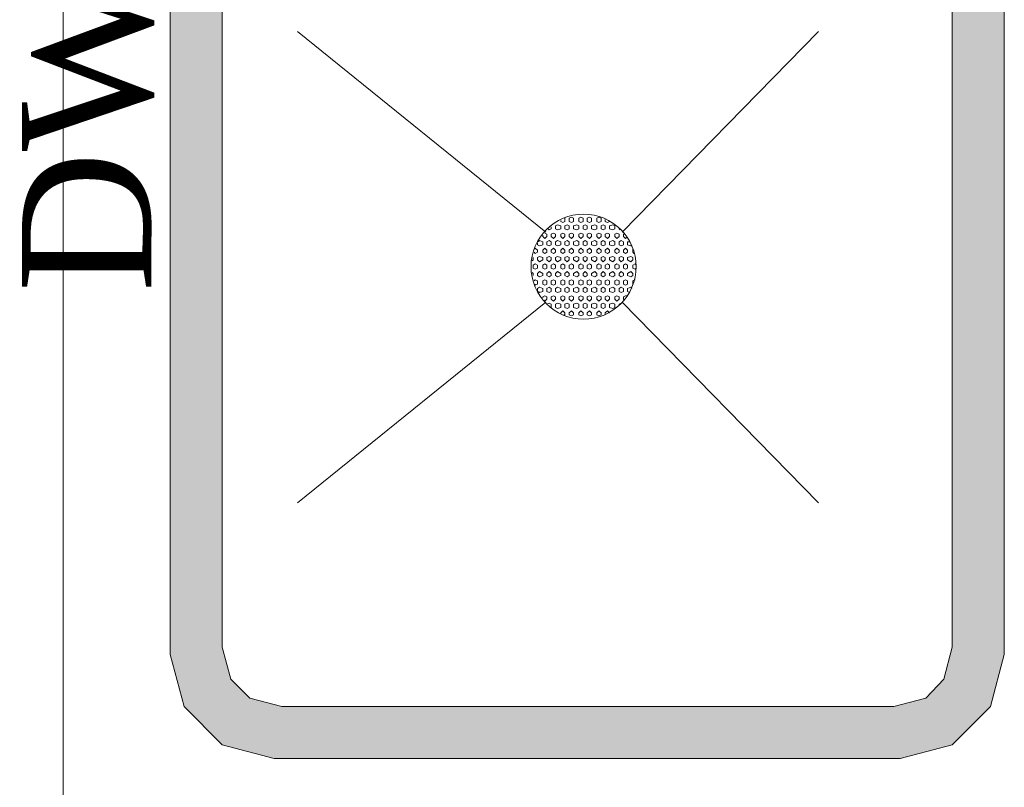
# Model space of a CAD drawing. Extents: x 3940905 to 4145695, y 925352 to 1109797.
# Tile 428 of 656: x 4004715 to 4005187, y 1100216 to 1100584. Entities that reach past the tile are written whole.
import ezdxf

# ---------------------------------------------------------------- set-up
doc = ezdxf.new("R2010")
doc.units = 0
doc.header["$LTSCALE"] = 750
doc.header["$MEASUREMENT"] = 0
doc.layers.add('CKD Equipments', color=252, linetype='CONTINUOUS', lineweight=0)
doc.layers.add('PDF_A - TEXT', color=7, linetype='CONTINUOUS')
doc.styles.add('CKD_Dimension Text', font='BOOKOS.TTF')

msp = doc.modelspace()

# ---------------------------------------------------------------- hatches: boundary and pattern name
at = {"layer": 'CKD Equipments', "true_color": 0x7fffbf}
h = msp.add_hatch(color=111, dxfattribs=at)
h.paths.add_polyline_path([(4004812.32, 1100283.25), (4004787.38, 1100676.57), (4004812.32, 1100676.57)])
h.paths.add_polyline_path([(4004787.38, 1100283.25), (4004812.32, 1100283.25), (4004787.38, 1100676.57)])
h = msp.add_hatch(color=111, dxfattribs=at)
h.paths.add_polyline_path([(4005187.31, 1100283.25), (4005162.38, 1100676.57), (4005187.31, 1100676.57)])
h.paths.add_polyline_path([(4005162.38, 1100283.25), (4005187.31, 1100283.25), (4005162.38, 1100676.57)])
h = msp.add_hatch(color=111, dxfattribs=at)
h.paths.add_polyline_path([(4004813.33, 1100279.69), (4004787.38, 1100283.25), (4004812.32, 1100283.25)])
h.paths.add_polyline_path([(4004787.38, 1100279.69), (4004813.33, 1100279.69), (4004787.38, 1100283.25)])
h = msp.add_hatch(color=111, dxfattribs=at)
h.paths.add_polyline_path([(4005187.31, 1100279.69), (4005162.38, 1100283.25), (4005187.31, 1100283.25)])
h.paths.add_polyline_path([(4005161.36, 1100279.69), (4005187.31, 1100279.69), (4005162.38, 1100283.25)])
h = msp.add_hatch(color=111, dxfattribs=at)
h.paths.add_polyline_path([(4004816.39, 1100267.99), (4004787.38, 1100279.69), (4004813.33, 1100279.69)])
h.paths.add_polyline_path([(4004790.44, 1100267.99), (4004816.39, 1100267.99), (4004787.38, 1100279.69)])
h = msp.add_hatch(color=111, dxfattribs=at)
h.paths.add_polyline_path([(4005184.26, 1100267.99), (4005161.36, 1100279.69), (4005187.31, 1100279.69)])
h.paths.add_polyline_path([(4005158.31, 1100267.99), (4005184.26, 1100267.99), (4005161.36, 1100279.69)])
h = msp.add_hatch(color=111, dxfattribs=at)
h.paths.add_polyline_path([(4004825.55, 1100258.83), (4004790.44, 1100267.99), (4004816.39, 1100267.99)])
h.paths.add_polyline_path([(4004792.98, 1100258.83), (4004825.55, 1100258.83), (4004790.44, 1100267.99)])
h = msp.add_hatch(color=111, dxfattribs=at)
h.paths.add_polyline_path([(4005181.71, 1100258.83), (4005158.31, 1100267.99), (4005184.26, 1100267.99)])
h.paths.add_polyline_path([(4005149.66, 1100258.83), (4005181.71, 1100258.83), (4005158.31, 1100267.99)])
h = msp.add_hatch(color=111, dxfattribs=at)
h.paths.add_polyline_path([(4004840.81, 1100254.76), (4004792.98, 1100258.83), (4004825.55, 1100258.83)])
h.paths.add_polyline_path([(4004794, 1100254.76), (4004840.81, 1100254.76), (4004792.98, 1100258.83)])
h = msp.add_hatch(color=111, dxfattribs=at)
h.paths.add_polyline_path([(4005180.7, 1100254.76), (4005149.66, 1100258.83), (4005181.71, 1100258.83)])
h.paths.add_polyline_path([(4005134.39, 1100254.76), (4005180.7, 1100254.76), (4005149.66, 1100258.83)])
h = msp.add_hatch(color=111, dxfattribs=at)
h.paths.add_polyline_path([(4005162.38, 1100236.44), (4004794, 1100254.76), (4005180.7, 1100254.76)])
h.paths.add_polyline_path([(4004812.32, 1100236.44), (4005162.38, 1100236.44), (4004794, 1100254.76)])
h = msp.add_hatch(color=111, dxfattribs=at)
h.paths.add_polyline_path([(4005137.45, 1100229.83), (4004812.32, 1100236.44), (4005162.38, 1100236.44)])
h.paths.add_polyline_path([(4004837.25, 1100229.83), (4005137.45, 1100229.83), (4004812.32, 1100236.44)])

# ---------------------------------------------------------------- linework, layer by layer
at = {"layer": 'CKD Equipments', "color": 252, "true_color": 0x989898}
for p, q in [((4004735.99, 1100108.73), (4004735.99, 1101315.13)), ((4004967.5, 1100482.2), (4004848.44, 1100578.37)), ((4004967.5, 1100482.2), (4004848.44, 1100578.37)), ((4004967.5, 1100482.2), (4004848.44, 1100578.37)), ((4004967.5, 1100448.62), (4004848.44, 1100352.45)), ((4004967.5, 1100448.62), (4004848.44, 1100352.45)), ((4004967.5, 1100448.62), (4004848.44, 1100352.45))]:
    msp.add_line(p, q, dxfattribs=at)
at = {"layer": 'CKD Equipments', "color": 8, "true_color": 0x808080}
for p, q in [((4004787.38, 1100680.13), (4004787.38, 1100279.69)), ((4005187.31, 1100279.69), (4005187.31, 1100680.13)), ((4004812.32, 1100676.57), (4004812.32, 1100283.25)), ((4005162.38, 1100283.25), (4005162.38, 1100676.57)), ((4004812.32, 1100283.25), (4004816.39, 1100267.99)), ((4005158.31, 1100267.99), (4005162.38, 1100283.25)), ((4004787.38, 1100279.69), (4004794, 1100254.76)), ((4005180.7, 1100254.76), (4005187.31, 1100279.69)), ((4004816.39, 1100267.99), (4004825.55, 1100258.83)), ((4005149.66, 1100258.83), (4005158.31, 1100267.99)), ((4004825.55, 1100258.83), (4004840.81, 1100254.76)), ((4005134.39, 1100254.76), (4005149.66, 1100258.83)), ((4004794, 1100254.76), (4004812.32, 1100236.44)), ((4004840.81, 1100254.76), (4005134.39, 1100254.76)), ((4005162.38, 1100236.44), (4005180.7, 1100254.76)), ((4004812.32, 1100236.44), (4004837.25, 1100229.83)), ((4005137.45, 1100229.83), (4005162.38, 1100236.44)), ((4004837.25, 1100229.83), (4005137.45, 1100229.83))]:
    msp.add_line(p, q, dxfattribs=at)
at = {"layer": 'CKD Equipments', "color": 4, "true_color": 0x00ffff}
for p, q in [((4004967.5, 1100482.2), (4004848.44, 1100578.37)), ((4005098.27, 1100578.37), (4005004.14, 1100482.2)), ((4005098.27, 1100578.37), (4005004.14, 1100482.2)), ((4005098.27, 1100578.37), (4005004.14, 1100482.2)), ((4005098.27, 1100578.37), (4005004.14, 1100482.2)), ((4004967.5, 1100448.62), (4004848.44, 1100352.45)), ((4005098.27, 1100352.45), (4005004.14, 1100448.62)), ((4005098.27, 1100352.45), (4005004.14, 1100448.62)), ((4005098.27, 1100352.45), (4005004.14, 1100448.62)), ((4005098.27, 1100352.45), (4005004.14, 1100448.62))]:
    msp.add_line(p, q, dxfattribs=at)
at = {"layer": 'CKD Equipments'}
for p, q in [((4004973.1, 1100485.76), (4004972.08, 1100485.25)), ((4004974.63, 1100485.25), (4004973.1, 1100485.76)), ((4004974.63, 1100487.29), (4004974.63, 1100487.8)), ((4004975.64, 1100486.78), (4004974.63, 1100487.29)), ((4004976.66, 1100487.29), (4004975.64, 1100486.78)), ((4004976.66, 1100487.29), (4004976.66, 1100488.81)), ((4004977.68, 1100485.76), (4004976.66, 1100485.25)), ((4004978.7, 1100485.25), (4004977.68, 1100485.76)), ((4004979.72, 1100489.32), (4004978.7, 1100488.81)), ((4004978.7, 1100487.29), (4004978.7, 1100488.81)), ((4004979.72, 1100486.78), (4004978.7, 1100487.29)), ((4004980.73, 1100488.81), (4004979.72, 1100489.32)), ((4004980.73, 1100487.29), (4004979.72, 1100486.78)), ((4004980.73, 1100487.29), (4004980.73, 1100488.81)), ((4004982.26, 1100485.76), (4004980.73, 1100485.25)), ((4004983.28, 1100485.25), (4004982.26, 1100485.76)), ((4004984.29, 1100489.32), (4004983.28, 1100488.81)), ((4004983.28, 1100487.29), (4004983.28, 1100488.81)), ((4004984.29, 1100486.78), (4004983.28, 1100487.29)), ((4004985.31, 1100488.81), (4004984.29, 1100489.32)), ((4004985.31, 1100487.29), (4004984.29, 1100486.78)), ((4004985.31, 1100487.29), (4004985.31, 1100488.81)), ((4004986.33, 1100485.76), (4004985.31, 1100485.25)), ((4004987.35, 1100485.25), (4004986.33, 1100485.76)), ((4004988.36, 1100489.32), (4004987.35, 1100488.81)), ((4004987.35, 1100487.29), (4004987.35, 1100488.81)), ((4004988.36, 1100486.78), (4004987.35, 1100487.29)), ((4004989.38, 1100488.81), (4004988.36, 1100489.32)), ((4004989.38, 1100487.29), (4004988.36, 1100486.78)), ((4004989.38, 1100487.29), (4004989.38, 1100488.81)), ((4004990.91, 1100485.76), (4004989.38, 1100485.25)), ((4004991.93, 1100485.25), (4004990.91, 1100485.76)), ((4004992.94, 1100489.32), (4004991.93, 1100488.81)), ((4004991.93, 1100487.29), (4004991.93, 1100488.81)), ((4004992.94, 1100486.78), (4004991.93, 1100487.29)), ((4004993.96, 1100488.81), (4004992.94, 1100489.32)), ((4004993.96, 1100487.29), (4004992.94, 1100486.78)), ((4004993.96, 1100487.29), (4004993.96, 1100488.81)), ((4004994.98, 1100485.76), (4004993.96, 1100485.25)), ((4004996, 1100485.25), (4004994.98, 1100485.76)), ((4004996, 1100487.29), (4004996, 1100488.31)), ((4004997.01, 1100486.78), (4004996, 1100487.29)), ((4004998.03, 1100487.29), (4004997.01, 1100486.78)), ((4004999.56, 1100485.76), (4004998.03, 1100485.25)), ((4005000.58, 1100485.25), (4004999.56, 1100485.76)), ((4004965.98, 1100480.16), (4004965.98, 1100480.67)), ((4004968.01, 1100481.18), (4004966.99, 1100481.69)), ((4004968.01, 1100480.16), (4004968.01, 1100481.18)), ((4004969.03, 1100483.22), (4004968.52, 1100483.73)), ((4004970.05, 1100483.73), (4004969.03, 1100483.22)), ((4004970.05, 1100483.73), (4004970.05, 1100484.74)), ((4004971.07, 1100481.69), (4004970.05, 1100481.18)), ((4004970.05, 1100480.16), (4004970.05, 1100481.18)), ((4004972.08, 1100481.18), (4004971.07, 1100481.69)), ((4004972.08, 1100483.73), (4004972.08, 1100485.25)), ((4004973.1, 1100483.22), (4004972.08, 1100483.73)), ((4004972.08, 1100480.16), (4004972.08, 1100481.18)), ((4004974.63, 1100483.73), (4004973.1, 1100483.22)), ((4004974.63, 1100483.73), (4004974.63, 1100485.25)), ((4004975.64, 1100481.69), (4004974.63, 1100481.18)), ((4004974.63, 1100480.16), (4004974.63, 1100481.18)), ((4004976.66, 1100481.18), (4004975.64, 1100481.69)), ((4004976.66, 1100483.73), (4004976.66, 1100485.25)), ((4004977.68, 1100483.22), (4004976.66, 1100483.73)), ((4004976.66, 1100480.16), (4004976.66, 1100481.18)), ((4004978.7, 1100483.73), (4004977.68, 1100483.22)), ((4004978.7, 1100483.73), (4004978.7, 1100485.25)), ((4004979.72, 1100481.69), (4004978.7, 1100481.18)), ((4004978.7, 1100480.16), (4004978.7, 1100481.18)), ((4004980.73, 1100481.18), (4004979.72, 1100481.69)), ((4004980.73, 1100483.73), (4004980.73, 1100485.25)), ((4004982.26, 1100483.22), (4004980.73, 1100483.73)), ((4004980.73, 1100480.16), (4004980.73, 1100481.18)), ((4004983.28, 1100483.73), (4004982.26, 1100483.22)), ((4004983.28, 1100483.73), (4004983.28, 1100485.25)), ((4004984.29, 1100481.69), (4004983.28, 1100481.18)), ((4004983.28, 1100480.16), (4004983.28, 1100481.18)), ((4004985.31, 1100481.18), (4004984.29, 1100481.69)), ((4004985.31, 1100483.73), (4004985.31, 1100485.25)), ((4004986.33, 1100483.22), (4004985.31, 1100483.73)), ((4004985.31, 1100480.16), (4004985.31, 1100481.18)), ((4004987.35, 1100483.73), (4004986.33, 1100483.22)), ((4004987.35, 1100483.73), (4004987.35, 1100485.25)), ((4004988.36, 1100481.69), (4004987.35, 1100481.18)), ((4004987.35, 1100480.16), (4004987.35, 1100481.18)), ((4004989.38, 1100481.18), (4004988.36, 1100481.69)), ((4004989.38, 1100483.73), (4004989.38, 1100485.25)), ((4004990.91, 1100483.22), (4004989.38, 1100483.73)), ((4004989.38, 1100480.16), (4004989.38, 1100481.18)), ((4004991.93, 1100483.73), (4004990.91, 1100483.22)), ((4004991.93, 1100483.73), (4004991.93, 1100485.25)), ((4004992.94, 1100481.69), (4004991.93, 1100481.18)), ((4004991.93, 1100480.16), (4004991.93, 1100481.18)), ((4004993.96, 1100481.18), (4004992.94, 1100481.69)), ((4004993.96, 1100483.73), (4004993.96, 1100485.25)), ((4004994.98, 1100483.22), (4004993.96, 1100483.73)), ((4004993.96, 1100480.16), (4004993.96, 1100481.18)), ((4004996, 1100483.73), (4004994.98, 1100483.22)), ((4004996, 1100483.73), (4004996, 1100485.25)), ((4004997.01, 1100481.69), (4004996, 1100481.18)), ((4004996, 1100480.16), (4004996, 1100481.18)), ((4004998.03, 1100481.18), (4004997.01, 1100481.69)), ((4004998.03, 1100483.73), (4004998.03, 1100485.25)), ((4004999.56, 1100483.22), (4004998.03, 1100483.73)), ((4004998.03, 1100480.16), (4004998.03, 1100481.18)), ((4005000.58, 1100483.73), (4004999.56, 1100483.22)), ((4005000.58, 1100483.73), (4005000.58, 1100485.25)), ((4005001.59, 1100481.69), (4005000.58, 1100481.18)), ((4005000.58, 1100480.16), (4005000.58, 1100481.18)), ((4005002.61, 1100481.18), (4005001.59, 1100481.69)), ((4005002.61, 1100483.73), (4005002.61, 1100484.23)), ((4005003.12, 1100483.22), (4005002.61, 1100483.73)), ((4005002.61, 1100480.16), (4005002.61, 1100481.18)), ((4005004.65, 1100480.16), (4005004.65, 1100481.18)), ((4005005.16, 1100481.18), (4005004.65, 1100481.18)), ((4004963.43, 1100476.09), (4004963.43, 1100477.11)), ((4004964.45, 1100475.58), (4004963.43, 1100476.09)), ((4004964.45, 1100478.13), (4004963.94, 1100477.62)), ((4004965.98, 1100477.62), (4004964.45, 1100478.13)), ((4004965.98, 1100476.09), (4004964.45, 1100475.58)), ((4004966.99, 1100479.15), (4004965.98, 1100480.16)), ((4004965.98, 1100476.09), (4004965.98, 1100477.62)), ((4004968.01, 1100480.16), (4004966.99, 1100479.15)), ((4004969.03, 1100478.13), (4004968.01, 1100477.62)), ((4004968.01, 1100476.09), (4004968.01, 1100477.62)), ((4004969.03, 1100475.58), (4004968.01, 1100476.09)), ((4004970.05, 1100477.62), (4004969.03, 1100478.13)), ((4004970.05, 1100476.09), (4004969.03, 1100475.58)), ((4004971.07, 1100479.15), (4004970.05, 1100480.16)), ((4004970.05, 1100476.09), (4004970.05, 1100477.62)), ((4004972.08, 1100480.16), (4004971.07, 1100479.15)), ((4004973.1, 1100478.13), (4004972.08, 1100477.62)), ((4004972.08, 1100476.09), (4004972.08, 1100477.62)), ((4004973.1, 1100475.58), (4004972.08, 1100476.09)), ((4004974.63, 1100477.62), (4004973.1, 1100478.13)), ((4004974.63, 1100476.09), (4004973.1, 1100475.58)), ((4004975.64, 1100479.15), (4004974.63, 1100480.16)), ((4004974.63, 1100476.09), (4004974.63, 1100477.62)), ((4004976.66, 1100480.16), (4004975.64, 1100479.15)), ((4004977.68, 1100478.13), (4004976.66, 1100477.62)), ((4004976.66, 1100476.09), (4004976.66, 1100477.62)), ((4004977.68, 1100475.58), (4004976.66, 1100476.09)), ((4004978.7, 1100477.62), (4004977.68, 1100478.13)), ((4004978.7, 1100476.09), (4004977.68, 1100475.58)), ((4004979.72, 1100479.15), (4004978.7, 1100480.16)), ((4004978.7, 1100476.09), (4004978.7, 1100477.62)), ((4004980.73, 1100480.16), (4004979.72, 1100479.15)), ((4004982.26, 1100478.13), (4004980.73, 1100477.62)), ((4004980.73, 1100476.09), (4004980.73, 1100477.62)), ((4004982.26, 1100475.58), (4004980.73, 1100476.09)), ((4004983.28, 1100477.62), (4004982.26, 1100478.13)), ((4004983.28, 1100476.09), (4004982.26, 1100475.58)), ((4004984.29, 1100479.15), (4004983.28, 1100480.16)), ((4004983.28, 1100476.09), (4004983.28, 1100477.62)), ((4004985.31, 1100480.16), (4004984.29, 1100479.15)), ((4004986.33, 1100478.13), (4004985.31, 1100477.62)), ((4004985.31, 1100476.09), (4004985.31, 1100477.62)), ((4004986.33, 1100475.58), (4004985.31, 1100476.09)), ((4004987.35, 1100477.62), (4004986.33, 1100478.13)), ((4004987.35, 1100476.09), (4004986.33, 1100475.58)), ((4004988.36, 1100479.15), (4004987.35, 1100480.16)), ((4004987.35, 1100476.09), (4004987.35, 1100477.62)), ((4004989.38, 1100480.16), (4004988.36, 1100479.15)), ((4004990.91, 1100478.13), (4004989.38, 1100477.62)), ((4004989.38, 1100476.09), (4004989.38, 1100477.62)), ((4004990.91, 1100475.58), (4004989.38, 1100476.09)), ((4004991.93, 1100477.62), (4004990.91, 1100478.13)), ((4004991.93, 1100476.09), (4004990.91, 1100475.58)), ((4004992.94, 1100479.15), (4004991.93, 1100480.16)), ((4004991.93, 1100476.09), (4004991.93, 1100477.62)), ((4004993.96, 1100480.16), (4004992.94, 1100479.15)), ((4004994.98, 1100478.13), (4004993.96, 1100477.62)), ((4004993.96, 1100476.09), (4004993.96, 1100477.62)), ((4004994.98, 1100475.58), (4004993.96, 1100476.09)), ((4004996, 1100477.62), (4004994.98, 1100478.13)), ((4004996, 1100476.09), (4004994.98, 1100475.58)), ((4004997.01, 1100479.15), (4004996, 1100480.16)), ((4004996, 1100476.09), (4004996, 1100477.62)), ((4004998.03, 1100480.16), (4004997.01, 1100479.15)), ((4004999.56, 1100478.13), (4004998.03, 1100477.62)), ((4004998.03, 1100476.09), (4004998.03, 1100477.62)), ((4004999.56, 1100475.58), (4004998.03, 1100476.09)), ((4005000.58, 1100477.62), (4004999.56, 1100478.13)), ((4005000.58, 1100476.09), (4004999.56, 1100475.58)), ((4005001.59, 1100479.15), (4005000.58, 1100480.16)), ((4005000.58, 1100476.09), (4005000.58, 1100477.62)), ((4005002.61, 1100480.16), (4005001.59, 1100479.15)), ((4005003.63, 1100478.13), (4005002.61, 1100477.62)), ((4005002.61, 1100476.09), (4005002.61, 1100477.62)), ((4005003.63, 1100475.58), (4005002.61, 1100476.09)), ((4005004.65, 1100477.62), (4005003.63, 1100478.13)), ((4005004.65, 1100476.09), (4005003.63, 1100475.58)), ((4005005.66, 1100479.15), (4005004.65, 1100480.16)), ((4005004.65, 1100476.09), (4005004.65, 1100477.62)), ((4005006.17, 1100479.66), (4005005.66, 1100479.15)), ((4005006.68, 1100476.09), (4005006.68, 1100477.62)), ((4005007.7, 1100477.62), (4005006.68, 1100477.62)), ((4005008.21, 1100475.58), (4005006.68, 1100476.09)), ((4005008.72, 1100476.09), (4005008.21, 1100475.58)), ((4004962.42, 1100472.02), (4004961.91, 1100472.53)), ((4004962.42, 1100474.57), (4004962.42, 1100474.06)), ((4004963.43, 1100473.55), (4004962.42, 1100474.57)), ((4004963.43, 1100472.53), (4004962.42, 1100472.02)), ((4004963.43, 1100472.53), (4004963.43, 1100473.55)), ((4004966.99, 1100474.57), (4004965.98, 1100473.55)), ((4004965.98, 1100472.53), (4004965.98, 1100473.55)), ((4004966.99, 1100472.02), (4004965.98, 1100472.53)), ((4004968.01, 1100473.55), (4004966.99, 1100474.57)), ((4004968.01, 1100472.53), (4004966.99, 1100472.02)), ((4004968.01, 1100472.53), (4004968.01, 1100473.55)), ((4004971.07, 1100474.57), (4004970.05, 1100473.55)), ((4004970.05, 1100472.53), (4004970.05, 1100473.55)), ((4004971.07, 1100472.02), (4004970.05, 1100472.53)), ((4004972.08, 1100473.55), (4004971.07, 1100474.57)), ((4004972.08, 1100472.53), (4004971.07, 1100472.02)), ((4004972.08, 1100472.53), (4004972.08, 1100473.55)), ((4004975.64, 1100474.57), (4004974.63, 1100473.55)), ((4004974.63, 1100472.53), (4004974.63, 1100473.55)), ((4004975.64, 1100472.02), (4004974.63, 1100472.53)), ((4004976.66, 1100473.55), (4004975.64, 1100474.57)), ((4004976.66, 1100472.53), (4004975.64, 1100472.02)), ((4004976.66, 1100472.53), (4004976.66, 1100473.55)), ((4004979.72, 1100474.57), (4004978.7, 1100473.55)), ((4004978.7, 1100472.53), (4004978.7, 1100473.55)), ((4004979.72, 1100472.02), (4004978.7, 1100472.53)), ((4004980.73, 1100473.55), (4004979.72, 1100474.57)), ((4004980.73, 1100472.53), (4004979.72, 1100472.02)), ((4004980.73, 1100472.53), (4004980.73, 1100473.55)), ((4004984.29, 1100474.57), (4004983.28, 1100473.55)), ((4004983.28, 1100472.53), (4004983.28, 1100473.55)), ((4004984.29, 1100472.02), (4004983.28, 1100472.53)), ((4004985.31, 1100473.55), (4004984.29, 1100474.57)), ((4004985.31, 1100472.53), (4004984.29, 1100472.02)), ((4004985.31, 1100472.53), (4004985.31, 1100473.55)), ((4004988.36, 1100474.57), (4004987.35, 1100473.55)), ((4004987.35, 1100472.53), (4004987.35, 1100473.55)), ((4004988.36, 1100472.02), (4004987.35, 1100472.53)), ((4004989.38, 1100473.55), (4004988.36, 1100474.57)), ((4004989.38, 1100472.53), (4004988.36, 1100472.02)), ((4004989.38, 1100472.53), (4004989.38, 1100473.55)), ((4004992.94, 1100474.57), (4004991.93, 1100473.55)), ((4004991.93, 1100472.53), (4004991.93, 1100473.55)), ((4004992.94, 1100472.02), (4004991.93, 1100472.53)), ((4004993.96, 1100473.55), (4004992.94, 1100474.57)), ((4004993.96, 1100472.53), (4004992.94, 1100472.02)), ((4004993.96, 1100472.53), (4004993.96, 1100473.55)), ((4004997.01, 1100474.57), (4004996, 1100473.55)), ((4004996, 1100472.53), (4004996, 1100473.55)), ((4004997.01, 1100472.02), (4004996, 1100472.53)), ((4004998.03, 1100473.55), (4004997.01, 1100474.57)), ((4004998.03, 1100472.53), (4004997.01, 1100472.02)), ((4004998.03, 1100472.53), (4004998.03, 1100473.55)), ((4005001.59, 1100474.57), (4005000.58, 1100473.55)), ((4005000.58, 1100472.53), (4005000.58, 1100473.55)), ((4005001.59, 1100472.02), (4005000.58, 1100472.53)), ((4005002.61, 1100473.55), (4005001.59, 1100474.57)), ((4005002.61, 1100472.53), (4005001.59, 1100472.02)), ((4005002.61, 1100472.53), (4005002.61, 1100473.55)), ((4005005.66, 1100474.57), (4005004.65, 1100473.55)), ((4005004.65, 1100472.53), (4005004.65, 1100473.55)), ((4005005.66, 1100472.02), (4005004.65, 1100472.53)), ((4005006.68, 1100473.55), (4005005.66, 1100474.57)), ((4005006.68, 1100472.53), (4005005.66, 1100472.02)), ((4005006.68, 1100472.53), (4005006.68, 1100473.55)), ((4005009.23, 1100474.06), (4005009.23, 1100473.55)), ((4005009.23, 1100472.53), (4005009.23, 1100473.55)), ((4005009.74, 1100472.02), (4005009.23, 1100472.53)), ((4004961.4, 1100468.97), (4004960.89, 1100468.46)), ((4004961.4, 1100468.97), (4004961.4, 1100469.99)), ((4004962.42, 1100466.94), (4004961.4, 1100466.43)), ((4004963.43, 1100466.43), (4004962.42, 1100466.94)), ((4004964.45, 1100470.5), (4004963.43, 1100469.99)), ((4004963.43, 1100468.97), (4004963.43, 1100469.99)), ((4004964.45, 1100467.95), (4004963.43, 1100468.97)), ((4004965.98, 1100469.99), (4004964.45, 1100470.5)), ((4004965.98, 1100468.97), (4004964.45, 1100467.95)), ((4004965.98, 1100468.97), (4004965.98, 1100469.99)), ((4004966.99, 1100466.94), (4004965.98, 1100466.43)), ((4004968.01, 1100466.43), (4004966.99, 1100466.94)), ((4004969.03, 1100470.5), (4004968.01, 1100469.99)), ((4004968.01, 1100468.97), (4004968.01, 1100469.99)), ((4004969.03, 1100467.95), (4004968.01, 1100468.97)), ((4004970.05, 1100469.99), (4004969.03, 1100470.5)), ((4004970.05, 1100468.97), (4004969.03, 1100467.95)), ((4004970.05, 1100468.97), (4004970.05, 1100469.99)), ((4004971.07, 1100466.94), (4004970.05, 1100466.43)), ((4004972.08, 1100466.43), (4004971.07, 1100466.94)), ((4004973.1, 1100470.5), (4004972.08, 1100469.99)), ((4004972.08, 1100468.97), (4004972.08, 1100469.99)), ((4004973.1, 1100467.95), (4004972.08, 1100468.97)), ((4004974.63, 1100469.99), (4004973.1, 1100470.5)), ((4004974.63, 1100468.97), (4004973.1, 1100467.95)), ((4004974.63, 1100468.97), (4004974.63, 1100469.99)), ((4004975.64, 1100466.94), (4004974.63, 1100466.43)), ((4004976.66, 1100466.43), (4004975.64, 1100466.94)), ((4004977.68, 1100470.5), (4004976.66, 1100469.99)), ((4004976.66, 1100468.97), (4004976.66, 1100469.99)), ((4004977.68, 1100467.95), (4004976.66, 1100468.97)), ((4004978.7, 1100469.99), (4004977.68, 1100470.5)), ((4004978.7, 1100468.97), (4004977.68, 1100467.95)), ((4004978.7, 1100468.97), (4004978.7, 1100469.99)), ((4004979.72, 1100466.94), (4004978.7, 1100466.43)), ((4004980.73, 1100466.43), (4004979.72, 1100466.94)), ((4004982.26, 1100470.5), (4004980.73, 1100469.99)), ((4004980.73, 1100468.97), (4004980.73, 1100469.99)), ((4004982.26, 1100467.95), (4004980.73, 1100468.97)), ((4004983.28, 1100469.99), (4004982.26, 1100470.5)), ((4004983.28, 1100468.97), (4004982.26, 1100467.95)), ((4004983.28, 1100468.97), (4004983.28, 1100469.99)), ((4004984.29, 1100466.94), (4004983.28, 1100466.43)), ((4004985.31, 1100466.43), (4004984.29, 1100466.94)), ((4004986.33, 1100470.5), (4004985.31, 1100469.99)), ((4004985.31, 1100468.97), (4004985.31, 1100469.99)), ((4004986.33, 1100467.95), (4004985.31, 1100468.97)), ((4004987.35, 1100469.99), (4004986.33, 1100470.5)), ((4004987.35, 1100468.97), (4004986.33, 1100467.95)), ((4004987.35, 1100468.97), (4004987.35, 1100469.99)), ((4004988.36, 1100466.94), (4004987.35, 1100466.43)), ((4004989.38, 1100466.43), (4004988.36, 1100466.94)), ((4004990.91, 1100470.5), (4004989.38, 1100469.99)), ((4004989.38, 1100468.97), (4004989.38, 1100469.99)), ((4004990.91, 1100467.95), (4004989.38, 1100468.97)), ((4004991.93, 1100469.99), (4004990.91, 1100470.5)), ((4004991.93, 1100468.97), (4004990.91, 1100467.95)), ((4004991.93, 1100468.97), (4004991.93, 1100469.99)), ((4004992.94, 1100466.94), (4004991.93, 1100466.43)), ((4004993.96, 1100466.43), (4004992.94, 1100466.94)), ((4004994.98, 1100470.5), (4004993.96, 1100469.99)), ((4004993.96, 1100468.97), (4004993.96, 1100469.99)), ((4004994.98, 1100467.95), (4004993.96, 1100468.97)), ((4004996, 1100469.99), (4004994.98, 1100470.5)), ((4004996, 1100468.97), (4004994.98, 1100467.95)), ((4004996, 1100468.97), (4004996, 1100469.99)), ((4004997.01, 1100466.94), (4004996, 1100466.43)), ((4004998.03, 1100466.43), (4004997.01, 1100466.94)), ((4004999.56, 1100470.5), (4004998.03, 1100469.99)), ((4004998.03, 1100468.97), (4004998.03, 1100469.99)), ((4004999.56, 1100467.95), (4004998.03, 1100468.97)), ((4005000.58, 1100469.99), (4004999.56, 1100470.5)), ((4005000.58, 1100468.97), (4004999.56, 1100467.95)), ((4005000.58, 1100468.97), (4005000.58, 1100469.99)), ((4005001.59, 1100466.94), (4005000.58, 1100466.43)), ((4005002.61, 1100466.43), (4005001.59, 1100466.94)), ((4005003.63, 1100470.5), (4005002.61, 1100469.99)), ((4005002.61, 1100468.97), (4005002.61, 1100469.99)), ((4005003.63, 1100467.95), (4005002.61, 1100468.97)), ((4005004.65, 1100469.99), (4005003.63, 1100470.5)), ((4005004.65, 1100468.97), (4005003.63, 1100467.95)), ((4005004.65, 1100468.97), (4005004.65, 1100469.99)), ((4005005.66, 1100466.94), (4005004.65, 1100466.43)), ((4005006.68, 1100466.43), (4005005.66, 1100466.94)), ((4005008.21, 1100470.5), (4005006.68, 1100469.99)), ((4005006.68, 1100468.97), (4005006.68, 1100469.99)), ((4005008.21, 1100467.95), (4005006.68, 1100468.97)), ((4005009.23, 1100469.99), (4005008.21, 1100470.5)), ((4005009.23, 1100468.97), (4005008.21, 1100467.95)), ((4005009.23, 1100468.97), (4005009.23, 1100469.99)), ((4005010.24, 1100466.94), (4005009.23, 1100466.43)), ((4005010.75, 1100466.43), (4005010.24, 1100466.94)), ((4004961.4, 1100462.36), (4004960.89, 1100462.86)), ((4004961.4, 1100464.9), (4004961.4, 1100466.43)), ((4004962.42, 1100464.39), (4004961.4, 1100464.9)), ((4004961.4, 1100461.34), (4004961.4, 1100462.36)), ((4004963.43, 1100464.9), (4004962.42, 1100464.39)), ((4004963.43, 1100464.9), (4004963.43, 1100466.43)), ((4004964.45, 1100463.37), (4004963.43, 1100462.36)), ((4004963.43, 1100461.34), (4004963.43, 1100462.36)), ((4004965.98, 1100462.36), (4004964.45, 1100463.37)), ((4004965.98, 1100464.9), (4004965.98, 1100466.43)), ((4004966.99, 1100464.39), (4004965.98, 1100464.9)), ((4004965.98, 1100461.34), (4004965.98, 1100462.36)), ((4004968.01, 1100464.9), (4004966.99, 1100464.39)), ((4004968.01, 1100464.9), (4004968.01, 1100466.43)), ((4004969.03, 1100463.37), (4004968.01, 1100462.36)), ((4004968.01, 1100461.34), (4004968.01, 1100462.36)), ((4004970.05, 1100462.36), (4004969.03, 1100463.37)), ((4004970.05, 1100464.9), (4004970.05, 1100466.43)), ((4004971.07, 1100464.39), (4004970.05, 1100464.9)), ((4004970.05, 1100461.34), (4004970.05, 1100462.36)), ((4004972.08, 1100464.9), (4004971.07, 1100464.39)), ((4004972.08, 1100464.9), (4004972.08, 1100466.43)), ((4004973.1, 1100463.37), (4004972.08, 1100462.36)), ((4004972.08, 1100461.34), (4004972.08, 1100462.36)), ((4004974.63, 1100462.36), (4004973.1, 1100463.37)), ((4004974.63, 1100464.9), (4004974.63, 1100466.43)), ((4004975.64, 1100464.39), (4004974.63, 1100464.9)), ((4004974.63, 1100461.34), (4004974.63, 1100462.36)), ((4004976.66, 1100464.9), (4004975.64, 1100464.39)), ((4004976.66, 1100464.9), (4004976.66, 1100466.43)), ((4004977.68, 1100463.37), (4004976.66, 1100462.36)), ((4004976.66, 1100461.34), (4004976.66, 1100462.36)), ((4004978.7, 1100462.36), (4004977.68, 1100463.37)), ((4004978.7, 1100464.9), (4004978.7, 1100466.43)), ((4004979.72, 1100464.39), (4004978.7, 1100464.9)), ((4004978.7, 1100461.34), (4004978.7, 1100462.36)), ((4004980.73, 1100464.9), (4004979.72, 1100464.39)), ((4004980.73, 1100464.9), (4004980.73, 1100466.43)), ((4004982.26, 1100463.37), (4004980.73, 1100462.36)), ((4004980.73, 1100461.34), (4004980.73, 1100462.36)), ((4004983.28, 1100462.36), (4004982.26, 1100463.37)), ((4004983.28, 1100464.9), (4004983.28, 1100466.43)), ((4004984.29, 1100464.39), (4004983.28, 1100464.9)), ((4004983.28, 1100461.34), (4004983.28, 1100462.36)), ((4004985.31, 1100464.9), (4004984.29, 1100464.39)), ((4004985.31, 1100464.9), (4004985.31, 1100466.43)), ((4004986.33, 1100463.37), (4004985.31, 1100462.36)), ((4004985.31, 1100461.34), (4004985.31, 1100462.36)), ((4004987.35, 1100462.36), (4004986.33, 1100463.37)), ((4004987.35, 1100464.9), (4004987.35, 1100466.43)), ((4004988.36, 1100464.39), (4004987.35, 1100464.9)), ((4004987.35, 1100461.34), (4004987.35, 1100462.36)), ((4004989.38, 1100464.9), (4004988.36, 1100464.39)), ((4004989.38, 1100464.9), (4004989.38, 1100466.43)), ((4004990.91, 1100463.37), (4004989.38, 1100462.36)), ((4004989.38, 1100461.34), (4004989.38, 1100462.36)), ((4004991.93, 1100462.36), (4004990.91, 1100463.37)), ((4004991.93, 1100464.9), (4004991.93, 1100466.43)), ((4004992.94, 1100464.39), (4004991.93, 1100464.9)), ((4004991.93, 1100461.34), (4004991.93, 1100462.36)), ((4004993.96, 1100464.9), (4004992.94, 1100464.39)), ((4004993.96, 1100464.9), (4004993.96, 1100466.43)), ((4004994.98, 1100463.37), (4004993.96, 1100462.36)), ((4004993.96, 1100461.34), (4004993.96, 1100462.36)), ((4004996, 1100462.36), (4004994.98, 1100463.37)), ((4004996, 1100464.9), (4004996, 1100466.43)), ((4004997.01, 1100464.39), (4004996, 1100464.9)), ((4004996, 1100461.34), (4004996, 1100462.36)), ((4004998.03, 1100464.9), (4004997.01, 1100464.39)), ((4004998.03, 1100464.9), (4004998.03, 1100466.43)), ((4004999.56, 1100463.37), (4004998.03, 1100462.36)), ((4004998.03, 1100461.34), (4004998.03, 1100462.36)), ((4005000.58, 1100462.36), (4004999.56, 1100463.37)), ((4005000.58, 1100464.9), (4005000.58, 1100466.43)), ((4005001.59, 1100464.39), (4005000.58, 1100464.9)), ((4005000.58, 1100461.34), (4005000.58, 1100462.36)), ((4005002.61, 1100464.9), (4005001.59, 1100464.39)), ((4005002.61, 1100464.9), (4005002.61, 1100466.43)), ((4005003.63, 1100463.37), (4005002.61, 1100462.36)), ((4005002.61, 1100461.34), (4005002.61, 1100462.36)), ((4005004.65, 1100462.36), (4005003.63, 1100463.37)), ((4005004.65, 1100464.9), (4005004.65, 1100466.43)), ((4005005.66, 1100464.39), (4005004.65, 1100464.9)), ((4005004.65, 1100461.34), (4005004.65, 1100462.36)), ((4005006.68, 1100464.9), (4005005.66, 1100464.39)), ((4005006.68, 1100464.9), (4005006.68, 1100466.43)), ((4005008.21, 1100463.37), (4005006.68, 1100462.36)), ((4005006.68, 1100461.34), (4005006.68, 1100462.36)), ((4005009.23, 1100462.36), (4005008.21, 1100463.37)), ((4005009.23, 1100464.9), (4005009.23, 1100466.43)), ((4005010.24, 1100464.39), (4005009.23, 1100464.9)), ((4005009.23, 1100461.34), (4005009.23, 1100462.36)), ((4005010.75, 1100464.9), (4005010.24, 1100464.39)), ((4004962.42, 1100459.3), (4004961.91, 1100458.79)), ((4004963.43, 1100458.79), (4004962.42, 1100459.3)), ((4004963.43, 1100457.27), (4004962.42, 1100456.76)), ((4004962.42, 1100456.76), (4004962.42, 1100457.27)), ((4004964.45, 1100460.83), (4004963.43, 1100461.34)), ((4004963.43, 1100457.27), (4004963.43, 1100458.79)), ((4004965.98, 1100461.34), (4004964.45, 1100460.83)), ((4004966.99, 1100459.3), (4004965.98, 1100458.79)), ((4004965.98, 1100457.27), (4004965.98, 1100458.79)), ((4004966.99, 1100456.76), (4004965.98, 1100457.27)), ((4004968.01, 1100458.79), (4004966.99, 1100459.3)), ((4004968.01, 1100457.27), (4004966.99, 1100456.76)), ((4004969.03, 1100460.83), (4004968.01, 1100461.34)), ((4004968.01, 1100457.27), (4004968.01, 1100458.79)), ((4004970.05, 1100461.34), (4004969.03, 1100460.83)), ((4004971.07, 1100459.3), (4004970.05, 1100458.79)), ((4004970.05, 1100457.27), (4004970.05, 1100458.79)), ((4004971.07, 1100456.76), (4004970.05, 1100457.27)), ((4004972.08, 1100458.79), (4004971.07, 1100459.3)), ((4004972.08, 1100457.27), (4004971.07, 1100456.76)), ((4004973.1, 1100460.83), (4004972.08, 1100461.34)), ((4004972.08, 1100457.27), (4004972.08, 1100458.79)), ((4004974.63, 1100461.34), (4004973.1, 1100460.83)), ((4004975.64, 1100459.3), (4004974.63, 1100458.79)), ((4004974.63, 1100457.27), (4004974.63, 1100458.79)), ((4004975.64, 1100456.76), (4004974.63, 1100457.27)), ((4004976.66, 1100458.79), (4004975.64, 1100459.3)), ((4004976.66, 1100457.27), (4004975.64, 1100456.76)), ((4004977.68, 1100460.83), (4004976.66, 1100461.34)), ((4004976.66, 1100457.27), (4004976.66, 1100458.79)), ((4004978.7, 1100461.34), (4004977.68, 1100460.83)), ((4004979.72, 1100459.3), (4004978.7, 1100458.79)), ((4004978.7, 1100457.27), (4004978.7, 1100458.79)), ((4004979.72, 1100456.76), (4004978.7, 1100457.27)), ((4004980.73, 1100458.79), (4004979.72, 1100459.3)), ((4004980.73, 1100457.27), (4004979.72, 1100456.76)), ((4004982.26, 1100460.83), (4004980.73, 1100461.34)), ((4004980.73, 1100457.27), (4004980.73, 1100458.79)), ((4004983.28, 1100461.34), (4004982.26, 1100460.83)), ((4004984.29, 1100459.3), (4004983.28, 1100458.79)), ((4004983.28, 1100457.27), (4004983.28, 1100458.79)), ((4004984.29, 1100456.76), (4004983.28, 1100457.27)), ((4004985.31, 1100458.79), (4004984.29, 1100459.3)), ((4004985.31, 1100457.27), (4004984.29, 1100456.76)), ((4004986.33, 1100460.83), (4004985.31, 1100461.34)), ((4004985.31, 1100457.27), (4004985.31, 1100458.79)), ((4004987.35, 1100461.34), (4004986.33, 1100460.83)), ((4004988.36, 1100459.3), (4004987.35, 1100458.79)), ((4004987.35, 1100457.27), (4004987.35, 1100458.79)), ((4004988.36, 1100456.76), (4004987.35, 1100457.27)), ((4004989.38, 1100458.79), (4004988.36, 1100459.3)), ((4004989.38, 1100457.27), (4004988.36, 1100456.76)), ((4004990.91, 1100460.83), (4004989.38, 1100461.34)), ((4004989.38, 1100457.27), (4004989.38, 1100458.79)), ((4004991.93, 1100461.34), (4004990.91, 1100460.83)), ((4004992.94, 1100459.3), (4004991.93, 1100458.79)), ((4004991.93, 1100457.27), (4004991.93, 1100458.79)), ((4004992.94, 1100456.76), (4004991.93, 1100457.27)), ((4004993.96, 1100458.79), (4004992.94, 1100459.3)), ((4004993.96, 1100457.27), (4004992.94, 1100456.76)), ((4004994.98, 1100460.83), (4004993.96, 1100461.34)), ((4004993.96, 1100457.27), (4004993.96, 1100458.79)), ((4004996, 1100461.34), (4004994.98, 1100460.83)), ((4004997.01, 1100459.3), (4004996, 1100458.79)), ((4004996, 1100457.27), (4004996, 1100458.79)), ((4004997.01, 1100456.76), (4004996, 1100457.27)), ((4004998.03, 1100458.79), (4004997.01, 1100459.3)), ((4004998.03, 1100457.27), (4004997.01, 1100456.76)), ((4004999.56, 1100460.83), (4004998.03, 1100461.34)), ((4004998.03, 1100457.27), (4004998.03, 1100458.79)), ((4005000.58, 1100461.34), (4004999.56, 1100460.83)), ((4005001.59, 1100459.3), (4005000.58, 1100458.79)), ((4005000.58, 1100457.27), (4005000.58, 1100458.79)), ((4005001.59, 1100456.76), (4005000.58, 1100457.27)), ((4005002.61, 1100458.79), (4005001.59, 1100459.3)), ((4005002.61, 1100457.27), (4005001.59, 1100456.76)), ((4005003.63, 1100460.83), (4005002.61, 1100461.34)), ((4005002.61, 1100457.27), (4005002.61, 1100458.79)), ((4005004.65, 1100461.34), (4005003.63, 1100460.83)), ((4005005.66, 1100459.3), (4005004.65, 1100458.79)), ((4005004.65, 1100457.27), (4005004.65, 1100458.79)), ((4005005.66, 1100456.76), (4005004.65, 1100457.27)), ((4005006.68, 1100458.79), (4005005.66, 1100459.3)), ((4005006.68, 1100457.27), (4005005.66, 1100456.76)), ((4005008.21, 1100460.83), (4005006.68, 1100461.34)), ((4005006.68, 1100457.27), (4005006.68, 1100458.79)), ((4005009.23, 1100461.34), (4005008.21, 1100460.83)), ((4005010.24, 1100459.3), (4005009.23, 1100458.79)), ((4005009.23, 1100457.27), (4005009.23, 1100458.79)), ((4004964.45, 1100455.74), (4004963.43, 1100455.23)), ((4004963.43, 1100453.71), (4004963.43, 1100455.23)), ((4004964.45, 1100453.2), (4004963.94, 1100453.71)), ((4004965.98, 1100455.23), (4004964.45, 1100455.74)), ((4004965.98, 1100453.71), (4004964.45, 1100453.2)), ((4004965.98, 1100453.71), (4004965.98, 1100455.23)), ((4004969.03, 1100455.74), (4004968.01, 1100455.23)), ((4004968.01, 1100453.71), (4004968.01, 1100455.23)), ((4004969.03, 1100453.2), (4004968.01, 1100453.71)), ((4004970.05, 1100455.23), (4004969.03, 1100455.74)), ((4004970.05, 1100453.71), (4004969.03, 1100453.2)), ((4004970.05, 1100453.71), (4004970.05, 1100455.23)), ((4004973.1, 1100455.74), (4004972.08, 1100455.23)), ((4004972.08, 1100453.71), (4004972.08, 1100455.23)), ((4004973.1, 1100453.2), (4004972.08, 1100453.71)), ((4004974.63, 1100455.23), (4004973.1, 1100455.74)), ((4004974.63, 1100453.71), (4004973.1, 1100453.2)), ((4004974.63, 1100453.71), (4004974.63, 1100455.23)), ((4004977.68, 1100455.74), (4004976.66, 1100455.23)), ((4004976.66, 1100453.71), (4004976.66, 1100455.23)), ((4004977.68, 1100453.2), (4004976.66, 1100453.71)), ((4004978.7, 1100455.23), (4004977.68, 1100455.74)), ((4004978.7, 1100453.71), (4004977.68, 1100453.2)), ((4004978.7, 1100453.71), (4004978.7, 1100455.23)), ((4004982.26, 1100455.74), (4004980.73, 1100455.23)), ((4004980.73, 1100453.71), (4004980.73, 1100455.23)), ((4004982.26, 1100453.2), (4004980.73, 1100453.71)), ((4004983.28, 1100455.23), (4004982.26, 1100455.74)), ((4004983.28, 1100453.71), (4004982.26, 1100453.2)), ((4004983.28, 1100453.71), (4004983.28, 1100455.23)), ((4004986.33, 1100455.74), (4004985.31, 1100455.23)), ((4004985.31, 1100453.71), (4004985.31, 1100455.23)), ((4004986.33, 1100453.2), (4004985.31, 1100453.71)), ((4004987.35, 1100455.23), (4004986.33, 1100455.74)), ((4004987.35, 1100453.71), (4004986.33, 1100453.2)), ((4004987.35, 1100453.71), (4004987.35, 1100455.23)), ((4004990.91, 1100455.74), (4004989.38, 1100455.23)), ((4004989.38, 1100453.71), (4004989.38, 1100455.23)), ((4004990.91, 1100453.2), (4004989.38, 1100453.71)), ((4004991.93, 1100455.23), (4004990.91, 1100455.74)), ((4004991.93, 1100453.71), (4004990.91, 1100453.2)), ((4004991.93, 1100453.71), (4004991.93, 1100455.23)), ((4004994.98, 1100455.74), (4004993.96, 1100455.23)), ((4004993.96, 1100453.71), (4004993.96, 1100455.23)), ((4004994.98, 1100453.2), (4004993.96, 1100453.71)), ((4004996, 1100455.23), (4004994.98, 1100455.74)), ((4004996, 1100453.71), (4004994.98, 1100453.2)), ((4004996, 1100453.71), (4004996, 1100455.23)), ((4004999.56, 1100455.74), (4004998.03, 1100455.23)), ((4004998.03, 1100453.71), (4004998.03, 1100455.23)), ((4004999.56, 1100453.2), (4004998.03, 1100453.71)), ((4005000.58, 1100455.23), (4004999.56, 1100455.74)), ((4005000.58, 1100453.71), (4004999.56, 1100453.2)), ((4005000.58, 1100453.71), (4005000.58, 1100455.23)), ((4005003.63, 1100455.74), (4005002.61, 1100455.23)), ((4005002.61, 1100453.71), (4005002.61, 1100455.23)), ((4005003.63, 1100453.2), (4005002.61, 1100453.71)), ((4005004.65, 1100455.23), (4005003.63, 1100455.74)), ((4005004.65, 1100453.71), (4005003.63, 1100453.2)), ((4005004.65, 1100453.71), (4005004.65, 1100455.23)), ((4005008.21, 1100455.74), (4005006.68, 1100455.23)), ((4005006.68, 1100453.71), (4005006.68, 1100455.23)), ((4005007.7, 1100453.2), (4005006.68, 1100453.71)), ((4005008.72, 1100455.23), (4005008.21, 1100455.74)), ((4004966.99, 1100451.67), (4004965.98, 1100451.16)), ((4004965.98, 1100450.65), (4004965.98, 1100451.16)), ((4004966.99, 1100449.13), (4004966.49, 1100449.64)), ((4004968.01, 1100451.16), (4004966.99, 1100451.67)), ((4004968.01, 1100450.14), (4004966.99, 1100449.13)), ((4004968.01, 1100450.14), (4004968.01, 1100451.16)), ((4004969.03, 1100448.11), (4004968.01, 1100447.6)), ((4004970.05, 1100447.6), (4004969.03, 1100448.11)), ((4004971.07, 1100451.67), (4004970.05, 1100451.16)), ((4004970.05, 1100450.14), (4004970.05, 1100451.16)), ((4004971.07, 1100449.13), (4004970.05, 1100450.14)), ((4004972.08, 1100451.16), (4004971.07, 1100451.67)), ((4004972.08, 1100450.14), (4004971.07, 1100449.13)), ((4004972.08, 1100450.14), (4004972.08, 1100451.16)), ((4004973.1, 1100448.11), (4004972.08, 1100447.6)), ((4004974.63, 1100447.6), (4004973.1, 1100448.11)), ((4004975.64, 1100451.67), (4004974.63, 1100451.16)), ((4004974.63, 1100450.14), (4004974.63, 1100451.16)), ((4004975.64, 1100449.13), (4004974.63, 1100450.14)), ((4004976.66, 1100451.16), (4004975.64, 1100451.67)), ((4004976.66, 1100450.14), (4004975.64, 1100449.13)), ((4004976.66, 1100450.14), (4004976.66, 1100451.16)), ((4004977.68, 1100448.11), (4004976.66, 1100447.6)), ((4004978.7, 1100447.6), (4004977.68, 1100448.11)), ((4004979.72, 1100451.67), (4004978.7, 1100451.16)), ((4004978.7, 1100450.14), (4004978.7, 1100451.16)), ((4004979.72, 1100449.13), (4004978.7, 1100450.14)), ((4004980.73, 1100451.16), (4004979.72, 1100451.67)), ((4004980.73, 1100450.14), (4004979.72, 1100449.13)), ((4004980.73, 1100450.14), (4004980.73, 1100451.16)), ((4004982.26, 1100448.11), (4004980.73, 1100447.6)), ((4004983.28, 1100447.6), (4004982.26, 1100448.11)), ((4004984.29, 1100451.67), (4004983.28, 1100451.16)), ((4004983.28, 1100450.14), (4004983.28, 1100451.16)), ((4004984.29, 1100449.13), (4004983.28, 1100450.14)), ((4004985.31, 1100451.16), (4004984.29, 1100451.67)), ((4004985.31, 1100450.14), (4004984.29, 1100449.13)), ((4004985.31, 1100450.14), (4004985.31, 1100451.16)), ((4004986.33, 1100448.11), (4004985.31, 1100447.6)), ((4004987.35, 1100447.6), (4004986.33, 1100448.11)), ((4004988.36, 1100451.67), (4004987.35, 1100451.16)), ((4004987.35, 1100450.14), (4004987.35, 1100451.16)), ((4004988.36, 1100449.13), (4004987.35, 1100450.14)), ((4004989.38, 1100451.16), (4004988.36, 1100451.67)), ((4004989.38, 1100450.14), (4004988.36, 1100449.13)), ((4004989.38, 1100450.14), (4004989.38, 1100451.16)), ((4004990.91, 1100448.11), (4004989.38, 1100447.6)), ((4004991.93, 1100447.6), (4004990.91, 1100448.11)), ((4004992.94, 1100451.67), (4004991.93, 1100451.16)), ((4004991.93, 1100450.14), (4004991.93, 1100451.16)), ((4004992.94, 1100449.13), (4004991.93, 1100450.14)), ((4004993.96, 1100451.16), (4004992.94, 1100451.67)), ((4004993.96, 1100450.14), (4004992.94, 1100449.13)), ((4004993.96, 1100450.14), (4004993.96, 1100451.16)), ((4004994.98, 1100448.11), (4004993.96, 1100447.6)), ((4004996, 1100447.6), (4004994.98, 1100448.11)), ((4004997.01, 1100451.67), (4004996, 1100451.16)), ((4004996, 1100450.14), (4004996, 1100451.16)), ((4004997.01, 1100449.13), (4004996, 1100450.14)), ((4004998.03, 1100451.16), (4004997.01, 1100451.67)), ((4004998.03, 1100450.14), (4004997.01, 1100449.13)), ((4004998.03, 1100450.14), (4004998.03, 1100451.16)), ((4004999.56, 1100448.11), (4004998.03, 1100447.6)), ((4005000.58, 1100447.6), (4004999.56, 1100448.11)), ((4005001.59, 1100451.67), (4005000.58, 1100451.16)), ((4005000.58, 1100450.14), (4005000.58, 1100451.16)), ((4005001.59, 1100449.13), (4005000.58, 1100450.14)), ((4005002.61, 1100451.16), (4005001.59, 1100451.67)), ((4005002.61, 1100450.14), (4005001.59, 1100449.13)), ((4005002.61, 1100450.14), (4005002.61, 1100451.16)), ((4005003.63, 1100448.11), (4005002.61, 1100447.6)), ((4005005.66, 1100451.67), (4005004.65, 1100451.16)), ((4005004.65, 1100450.14), (4005004.65, 1100451.16)), ((4005005.16, 1100449.64), (4005004.65, 1100450.14)), ((4005006.68, 1100451.67), (4005005.66, 1100451.67)), ((4004970.05, 1100446.07), (4004970.05, 1100447.6)), ((4004972.08, 1100446.07), (4004972.08, 1100447.6)), ((4004973.1, 1100445.56), (4004972.08, 1100446.07)), ((4004974.63, 1100446.07), (4004973.1, 1100445.56)), ((4004974.63, 1100446.07), (4004974.63, 1100447.6)), ((4004975.64, 1100444.55), (4004974.63, 1100443.53)), ((4004974.63, 1100443.02), (4004974.63, 1100443.53)), ((4004976.66, 1100443.53), (4004975.64, 1100444.55)), ((4004976.66, 1100446.07), (4004976.66, 1100447.6)), ((4004977.68, 1100445.56), (4004976.66, 1100446.07)), ((4004976.66, 1100442.51), (4004976.66, 1100443.53)), ((4004978.7, 1100446.07), (4004977.68, 1100445.56)), ((4004978.7, 1100446.07), (4004978.7, 1100447.6)), ((4004979.72, 1100444.55), (4004978.7, 1100443.53)), ((4004978.7, 1100442.51), (4004978.7, 1100443.53)), ((4004980.73, 1100443.53), (4004979.72, 1100444.55)), ((4004980.73, 1100446.07), (4004980.73, 1100447.6)), ((4004982.26, 1100445.56), (4004980.73, 1100446.07)), ((4004980.73, 1100442.51), (4004980.73, 1100443.53)), ((4004983.28, 1100446.07), (4004982.26, 1100445.56)), ((4004983.28, 1100446.07), (4004983.28, 1100447.6)), ((4004984.29, 1100444.55), (4004983.28, 1100443.53)), ((4004983.28, 1100442.51), (4004983.28, 1100443.53)), ((4004985.31, 1100443.53), (4004984.29, 1100444.55)), ((4004985.31, 1100446.07), (4004985.31, 1100447.6)), ((4004986.33, 1100445.56), (4004985.31, 1100446.07)), ((4004985.31, 1100442.51), (4004985.31, 1100443.53)), ((4004987.35, 1100446.07), (4004986.33, 1100445.56)), ((4004987.35, 1100446.07), (4004987.35, 1100447.6)), ((4004988.36, 1100444.55), (4004987.35, 1100443.53)), ((4004987.35, 1100442.51), (4004987.35, 1100443.53)), ((4004989.38, 1100443.53), (4004988.36, 1100444.55)), ((4004989.38, 1100446.07), (4004989.38, 1100447.6)), ((4004990.91, 1100445.56), (4004989.38, 1100446.07)), ((4004989.38, 1100442.51), (4004989.38, 1100443.53)), ((4004991.93, 1100446.07), (4004990.91, 1100445.56)), ((4004991.93, 1100446.07), (4004991.93, 1100447.6)), ((4004992.94, 1100444.55), (4004991.93, 1100443.53)), ((4004991.93, 1100442.51), (4004991.93, 1100443.53)), ((4004993.96, 1100443.53), (4004992.94, 1100444.55)), ((4004993.96, 1100446.07), (4004993.96, 1100447.6)), ((4004994.98, 1100445.56), (4004993.96, 1100446.07)), ((4004993.96, 1100442.51), (4004993.96, 1100443.53)), ((4004996, 1100446.07), (4004994.98, 1100445.56)), ((4004996, 1100446.07), (4004996, 1100447.6)), ((4004997.01, 1100444.55), (4004996, 1100443.53)), ((4004996, 1100442.51), (4004996, 1100443.53)), ((4004998.03, 1100443.53), (4004997.01, 1100444.55)), ((4004998.03, 1100446.07), (4004998.03, 1100447.6)), ((4004999.56, 1100445.56), (4004998.03, 1100446.07)), ((4005000.58, 1100446.07), (4004999.56, 1100445.56)), ((4005000.58, 1100446.07), (4005000.58, 1100447.6)), ((4005002.61, 1100447.09), (4005002.61, 1100447.6)), ((4004976.66, 1100442.51), (4004976.15, 1100442.51)), ((4004979.72, 1100442), (4004978.7, 1100442.51)), ((4004980.73, 1100442.51), (4004979.72, 1100442)), ((4004984.29, 1100442), (4004983.28, 1100442.51)), ((4004985.31, 1100442.51), (4004984.29, 1100442)), ((4004988.36, 1100442), (4004987.35, 1100442.51)), ((4004989.38, 1100442.51), (4004988.36, 1100442)), ((4004992.94, 1100442), (4004991.93, 1100442.51)), ((4004993.96, 1100442.51), (4004992.94, 1100442))]:
    msp.add_line(p, q, dxfattribs=at)
at = {"layer": 'CKD Equipments', "color": 4, "true_color": 0x00ffff}
msp.add_circle((4004985.57, 1100465.66), 25.19, dxfattribs=at)
msp.add_circle((4004985.57, 1100465.66), 25.19, dxfattribs=at)
msp.add_circle((4004985.57, 1100465.66), 25.19, dxfattribs=at)
msp.add_circle((4004985.57, 1100465.66), 25.19, dxfattribs=at)

# ---------------------------------------------------------------- texts
at = {"layer": 'PDF_A - TEXT', "insert": (4004716.29, 1100453.33), "char_height": 61.963, "width": 1062.3243, "attachment_point": 1, "rotation": 90, "style": 'CKD_Dimension Text'}
msp.add_mtext('DW-04', dxfattribs=at)

doc.saveas('drawing.dxf')
